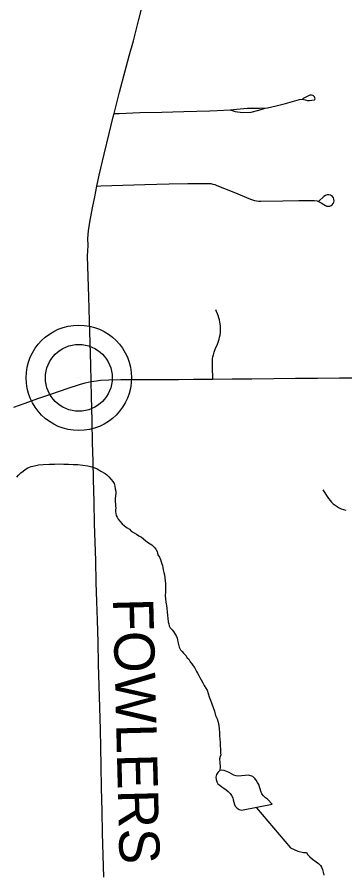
# Model space of a CAD drawing. Extents: x 103424 to 290657, y 38711 to 110967.
# Drawn here: x 214248.855 to 214249.087, y 40212.877 to 40213.481 of the extents above; entities that cross this region are included whole.
import ezdxf

# ---------------------------------------------------------------- set-up
doc = ezdxf.new("R2010")
doc.units = 0
for name, color, linetype in [('GM_X_County_Road', 7, 'Continuous'), ('GM_X_Minor_Lake', 7, 'Continuous'), ('GM_X_Minor_River', 7, 'Continuous'), ('GM_X_Township_Road', 7, 'Continuous'), ('GM_X_Township_Road_Text', 7, 'Continuous'), ('GM_X_Unincorporated', 7, 'Continuous'), ('GM_X_Unincorporated_Location', 7, 'Continuous')]:
    doc.layers.add(name, color=color, linetype=linetype)

msp = doc.modelspace()

# ---------------------------------------------------------------- linework, layer by layer
at = {"layer": 'GM_X_County_Road'}
msp.add_lwpolyline([(214248.8531, 40213.2057), (214248.86105, 40213.2085), (214248.87009, 40213.21171), (214248.87912, 40213.21492), (214248.89157, 40213.21919), (214248.89949, 40213.22172), (214248.90343, 40213.22289), (214248.90772, 40213.22389), (214248.91138, 40213.22436), (214248.9143, 40213.2247), (214248.92018, 40213.22495), (214248.92859, 40213.22514), (214248.96929, 40213.22526), (214248.97983, 40213.22534), (214248.98818, 40213.22538), (214248.99349, 40213.22544), (214249.00719, 40213.22561), (214249.02089, 40213.22578), (214249.03642, 40213.22592), (214249.05184, 40213.22605), (214249.06727, 40213.22618), (214249.0828, 40213.22632), (214249.09365, 40213.22641)], dxfattribs=at)
at = {"layer": 'GM_X_Minor_Lake'}
msp.add_line((214249.01375, 40212.92123), (214249.03532, 40212.92538), dxfattribs=at)
for points in [[(214249.01871, 40212.94592), (214249.01138, 40212.94529), (214249.01005, 40212.94547), (214249.00834, 40212.94584), (214249.00492, 40212.94771), (214249.0015, 40212.94921), (214248.99979, 40212.94938), (214248.99847, 40212.94918), (214248.99696, 40212.94785), (214248.99603, 40212.94632), (214248.99566, 40212.94461), (214248.99586, 40212.9429), (214248.99625, 40212.9412), (214248.99702, 40212.93988), (214248.99835, 40212.93894), (214248.99987, 40212.93781), (214249.00121, 40212.93687), (214249.00292, 40212.93555), (214249.00425, 40212.93442), (214249.00578, 40212.93291), (214249.00655, 40212.93159), (214249.00751, 40212.92989), (214249.00789, 40212.92856), (214249.00828, 40212.92686), (214249.00867, 40212.92534), (214249.00925, 40212.92402), (214249.01059, 40212.9227), (214249.01211, 40212.92176), (214249.01375, 40212.92123)], [(214249.03532, 40212.92538), (214249.03214, 40212.92892), (214249.03061, 40212.93005), (214249.02928, 40212.93137), (214249.02813, 40212.93288), (214249.02736, 40212.93458), (214249.02678, 40212.93628), (214249.0264, 40212.93761), (214249.02582, 40212.93931), (214249.02505, 40212.94083), (214249.02409, 40212.94234), (214249.02313, 40212.94366), (214249.02161, 40212.94498), (214249.01871, 40212.94592)]]:
    msp.add_lwpolyline(points, dxfattribs=at)
at = {"layer": 'GM_X_Minor_River'}
for points in [[(214248.85514, 40213.15635), (214248.85645, 40213.1577), (214248.85815, 40213.15923), (214248.85965, 40213.16058), (214248.86116, 40213.16174), (214248.86305, 40213.16289), (214248.86532, 40213.16368), (214248.86778, 40213.16427), (214248.87063, 40213.16487), (214248.87385, 40213.16528), (214248.87841, 40213.16552), (214248.88183, 40213.16555), (214248.88525, 40213.16559), (214248.8883, 40213.16543), (214248.89172, 40213.16546), (214248.89495, 40213.1653), (214248.89837, 40213.16515), (214248.9018, 40213.1648), (214248.90523, 40213.16426), (214248.90809, 40213.16353), (214248.91019, 40213.16279), (214248.91191, 40213.16205), (214248.91305, 40213.16149), (214248.91439, 40213.16055), (214248.91764, 40213.15887), (214248.9188, 40213.15794), (214248.92014, 40213.15643), (214248.92168, 40213.15473), (214248.92303, 40213.15322), (214248.92381, 40213.15171), (214248.9244, 40213.14982), (214248.92461, 40213.14811), (214248.92501, 40213.1464), (214248.92503, 40213.14469), (214248.92486, 40213.14298), (214248.9247, 40213.14088), (214248.92453, 40213.13898), (214248.92474, 40213.13708), (214248.92495, 40213.13575), (214248.92496, 40213.13461), (214248.92478, 40213.13328), (214248.9248, 40213.13214), (214248.92501, 40213.13062), (214248.9254, 40213.12929), (214248.92599, 40213.12797), (214248.92676, 40213.12664), (214248.92792, 40213.12532), (214248.92946, 40213.12344), (214248.93119, 40213.12193), (214248.93311, 40213.12062), (214248.93464, 40213.1195), (214248.93599, 40213.11818), (214248.93809, 40213.11687), (214248.93962, 40213.11593), (214248.94135, 40213.11481), (214248.94307, 40213.11388), (214248.9446, 40213.11275), (214248.94614, 40213.11144), (214248.94806, 40213.10993)], [(214248.94806, 40213.10993), (214248.95035, 40213.10844), (214248.95208, 40213.10693), (214248.95324, 40213.10542), (214248.95421, 40213.10391), (214248.95481, 40213.10145), (214248.95597, 40213.09975), (214248.95656, 40213.09804), (214248.95714, 40213.09653), (214248.95754, 40213.0952), (214248.95794, 40213.09387), (214248.95814, 40213.09254), (214248.95854, 40213.09084), (214248.95894, 40213.08894), (214248.95934, 40213.08723), (214248.96018, 40213.08096), (214248.9602, 40213.07849), (214248.96005, 40213.07545), (214248.95989, 40213.0726), (214248.96011, 40213.07032), (214248.96033, 40213.06804), (214248.96073, 40213.06576), (214248.96095, 40213.06348), (214248.96136, 40213.0612), (214248.96157, 40213.05873), (214248.96179, 40213.05684), (214248.96201, 40213.05418), (214248.96241, 40213.05266), (214248.9628, 40213.05133), (214248.96339, 40213.04982), (214248.96473, 40213.0485), (214248.9657, 40213.04737), (214248.96647, 40213.04623), (214248.96706, 40213.0451), (214248.96783, 40213.04378), (214248.96822, 40213.04264), (214248.96862, 40213.0415), (214248.96883, 40213.03998), (214248.96923, 40213.03809), (214248.96963, 40213.03619), (214248.9706, 40213.03449), (214248.97176, 40213.03317), (214248.97272, 40213.03204), (214248.97445, 40213.03034), (214248.97542, 40213.02883), (214248.97657, 40213.0277), (214248.97754, 40213.026), (214248.9787, 40213.02449), (214248.97967, 40213.02317), (214248.98044, 40213.02185), (214248.98122, 40213.02053), (214248.98199, 40213.01901), (214248.98277, 40213.01788), (214248.98355, 40213.01637), (214248.98432, 40213.01485), (214248.98529, 40213.01315), (214248.98646, 40213.01107), (214248.98743, 40213.00918), (214248.98859, 40213.00729), (214248.98956, 40213.00597), (214248.99094, 40213.00123), (214248.99192, 40212.99896), (214248.99271, 40212.9963), (214248.99369, 40212.99365), (214248.99467, 40212.99119), (214248.99547, 40212.98816), (214248.99645, 40212.98569), (214248.99724, 40212.98323), (214248.99764, 40212.98095), (214248.99805, 40212.97849), (214248.99827, 40212.97602), (214248.9983, 40212.97374), (214248.99851, 40212.97127), (214248.99873, 40212.96899), (214248.99876, 40212.96652), (214248.99878, 40212.96462), (214248.9988, 40212.96309), (214248.99901, 40212.96158), (214248.99902, 40212.96025), (214248.99866, 40212.9591), (214248.99829, 40212.95739), (214248.99833, 40212.95453), (214248.99855, 40212.95207), (214248.99847, 40212.94918)], [(214249.0244, 40212.92292), (214249.04825, 40212.89457), (214249.05341, 40212.89234), (214249.05741, 40212.89143), (214249.05951, 40212.89126), (214249.06047, 40212.88975), (214249.06182, 40212.88825), (214249.06374, 40212.88655), (214249.06642, 40212.88487), (214249.06796, 40212.88355), (214249.06931, 40212.88224), (214249.07008, 40212.88091), (214249.07086, 40212.8794), (214249.07126, 40212.8775), (214249.07186, 40212.87542)]]:
    msp.add_lwpolyline(points, dxfattribs=at)
at = {"layer": 'GM_X_Township_Road'}
for points in [[(214248.91664, 40212.87389), (214248.91622, 40212.88942), (214248.91579, 40212.90495), (214248.91537, 40212.92048), (214248.91514, 40212.92878), (214248.91492, 40212.93707), (214248.91466, 40212.9526), (214248.91445, 40212.96535), (214248.91423, 40212.97809), (214248.91381, 40212.99362), (214248.91339, 40213.00891), (214248.91297, 40213.02421), (214248.91253, 40213.03973), (214248.91208, 40213.05526), (214248.9117, 40213.06854), (214248.91132, 40213.08181), (214248.91088, 40213.09734), (214248.91051, 40213.11039), (214248.91014, 40213.12344), (214248.90974, 40213.13897), (214248.90936, 40213.1545), (214248.90903, 40213.16754), (214248.9087, 40213.18058), (214248.90835, 40213.19611), (214248.90815, 40213.20477), (214248.90796, 40213.21343), (214248.90772, 40213.22389), (214248.90733, 40213.23554), (214248.90688, 40213.25107), (214248.90643, 40213.2666), (214248.90618, 40213.27504), (214248.90594, 40213.28348), (214248.90556, 40213.29784), (214248.90518, 40213.31219), (214248.90547, 40213.31978), (214248.90541, 40213.32464), (214248.90588, 40213.33002), (214248.9068, 40213.33627), (214248.90871, 40213.3464), (214248.9102, 40213.35405), (214248.9117, 40213.36169), (214248.91329, 40213.36939), (214248.91685, 40213.38412), (214248.92041, 40213.39885), (214248.92315, 40213.41058), (214248.92379, 40213.41298), (214248.92778, 40213.428), (214248.93177, 40213.44301), (214248.93459, 40213.45363), (214248.93742, 40213.46425), (214248.94124, 40213.47931), (214248.94428, 40213.49129)], [(214249.03194, 40213.41693), (214249.03818, 40213.41837), (214249.04476, 40213.42007), (214249.05458, 40213.42272), (214249.05678, 40213.4231), (214249.05851, 40213.42255), (214249.06028, 40213.42212), (214249.06168, 40213.422), (214249.06341, 40213.42225), (214249.06485, 40213.42251), (214249.06521, 40213.42264), (214249.06553, 40213.42292), (214249.06573, 40213.4234), (214249.06526, 40213.4248), (214249.06453, 40213.42532), (214249.06391, 40213.42562), (214249.06298, 40213.42582), (214249.06186, 40213.42577), (214249.06088, 40213.4253), (214249.05683, 40213.42332)], [(214248.92379, 40213.41298), (214248.92734, 40213.41282), (214248.94192, 40213.41362), (214248.95745, 40213.41398), (214248.97298, 40213.41434), (214248.98214, 40213.41456), (214248.9913, 40213.41477), (214248.99649, 40213.415), (214249.0058, 40213.41542)], [(214249.0058, 40213.41542), (214249.00918, 40213.41434), (214249.0143, 40213.41357), (214249.02045, 40213.41384), (214249.02588, 40213.41527), (214249.03048, 40213.41659), (214249.03194, 40213.41693)], [(214249.0058, 40213.41542), (214249.01035, 40213.41604), (214249.01773, 40213.4166), (214249.02046, 40213.41665), (214249.0264, 40213.4168), (214249.03194, 40213.41693)], [(214248.9117, 40213.36169), (214248.9145, 40213.36178), (214248.93003, 40213.36227), (214248.94555, 40213.36276), (214248.95406, 40213.36303), (214248.96258, 40213.3633), (214248.97575, 40213.36347), (214248.98892, 40213.36364), (214248.99046, 40213.3636), (214248.99198, 40213.36343), (214248.99347, 40213.36315), (214248.99494, 40213.36274), (214248.99638, 40213.36222), (214249.00818, 40213.35736), (214249.01997, 40213.35251), (214249.0214, 40213.35199), (214249.02289, 40213.35158), (214249.02438, 40213.35129), (214249.02589, 40213.35113), (214249.02744, 40213.35109), (214249.04297, 40213.35129), (214249.05411, 40213.35143), (214249.06524, 40213.35158), (214249.06696, 40213.35126), (214249.06857, 40213.35065), (214249.06991, 40213.34987), (214249.07168, 40213.3486), (214249.07287, 40213.34794), (214249.07396, 40213.34763), (214249.07487, 40213.34753), (214249.07599, 40213.34763), (214249.07683, 40213.34797), (214249.07771, 40213.34853), (214249.07842, 40213.34938), (214249.07883, 40213.35028), (214249.07896, 40213.35137), (214249.07889, 40213.35237), (214249.07855, 40213.35337), (214249.07799, 40213.35427), (214249.07721, 40213.35493), (214249.0764, 40213.35531), (214249.07521, 40213.35558), (214249.07412, 40213.35548), (214249.07284, 40213.35502), (214249.07174, 40213.35437), (214249.06816, 40213.35109)], [(214248.99349, 40213.22544), (214248.99318, 40213.23425), (214248.99322, 40213.2382), (214248.99336, 40213.23968), (214248.9936, 40213.24116), (214248.99391, 40213.24261), (214248.99443, 40213.24452), (214248.9949, 40213.24593), (214248.99566, 40213.24776), (214248.99644, 40213.24941), (214248.99701, 40213.25078), (214248.99751, 40213.25219), (214248.99794, 40213.25361), (214248.99827, 40213.25506), (214248.99855, 40213.25652), (214248.99879, 40213.2585), (214248.99889, 40213.25997), (214248.99884, 40213.26295), (214248.9987, 40213.26444), (214248.99846, 40213.26591), (214248.99818, 40213.26737), (214248.9978, 40213.26881), (214248.99733, 40213.2703), (214248.99551, 40213.27443)], [(214249.07104, 40213.14737), (214249.07514, 40213.1412), (214249.07614, 40213.13986), (214249.07722, 40213.1386), (214249.07841, 40213.13745), (214249.07971, 40213.13641), (214249.08108, 40213.13548), (214249.08255, 40213.13468), (214249.08407, 40213.13401), (214249.08563, 40213.13348), (214249.08724, 40213.13308)]]:
    msp.add_lwpolyline(points, dxfattribs=at)
at = {"layer": 'GM_X_Unincorporated'}
for radius in [0.0372, 0.02358]:
    msp.add_circle((214248.899, 40213.2264), radius, dxfattribs=at)
at = {"layer": 'GM_X_Unincorporated_Location'}
msp.add_line((214248.899, 40213.2264), (214248.899, 40213.2264), dxfattribs=at)

# ---------------------------------------------------------------- texts
at = {"layer": 'GM_X_Township_Road_Text'}
msp.add_text('FOWLERS', height=0.028409, rotation=271.4542, dxfattribs=at).set_placement((214248.92304, 40213.07062))

doc.saveas('drawing.dxf')
